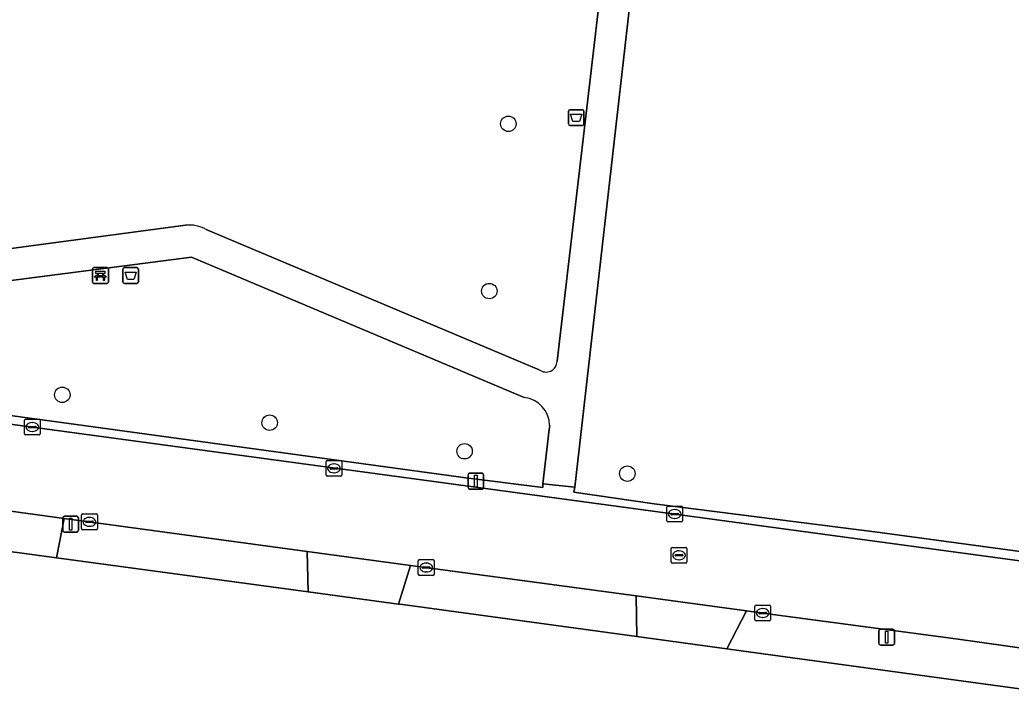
# Model space of a CAD drawing. Extents: x 161692 to 162379, y 380760 to 381678.
# Drawn here: x 162091.1 to 162153.9, y 380866.2 to 380908.3 of the extents above; entities that cross this region are included whole.
import ezdxf

# ---------------------------------------------------------------- set-up
doc = ezdxf.new("R2010")
doc.units = 0
for name, color, linetype in [('IMGEO_Afvalbak', 7, 'Continuous'), ('IMGEO_Bank', 7, 'Continuous'), ('IMGEO_Boom', 7, 'Continuous'), ('IMGEO_Erf', 7, 'Continuous'), ('IMGEO_Groenvoorziening', 7, 'Continuous'), ('IMGEO_Kolk', 7, 'Continuous'), ('IMGEO_Lichtmast', 7, 'Continuous'), ('IMGEO_Rijbaan_lokaal_open', 7, 'Continuous'), ('IMGEO_Rioolput', 7, 'Continuous'), ('IMGEO_Voetpad_gesloten', 7, 'Continuous'), ('IMGEO_Voetpad_open', 7, 'Continuous')]:
    doc.layers.add(name, color=color, linetype=linetype)

msp = doc.modelspace()

# ---------------------------------------------------------------- linework, layer by layer
at = {"layer": 'IMGEO_Afvalbak'}
for p, q in [((162125.953, 380902.594), (162126.743, 380902.594)), ((162126.743, 380902.594), (162125.953, 380902.594)), ((162125.853, 380901.694), (162125.853, 380902.494)), ((162125.853, 380902.494), (162125.853, 380901.694)), ((162126.843, 380902.494), (162126.843, 380901.694)), ((162126.843, 380901.694), (162126.843, 380902.494)), ((162126.743, 380901.594), (162125.953, 380901.594)), ((162125.953, 380901.594), (162126.743, 380901.594)), ((162097.725, 380892.599), (162098.515, 380892.599)), ((162098.515, 380892.599), (162097.725, 380892.599)), ((162097.625, 380891.699), (162097.625, 380892.499)), ((162097.625, 380892.499), (162097.625, 380891.699)), ((162098.615, 380892.499), (162098.615, 380891.699)), ((162098.615, 380891.699), (162098.615, 380892.499)), ((162098.515, 380891.599), (162097.725, 380891.599)), ((162097.725, 380891.599), (162098.515, 380891.599))]:
    msp.add_line(p, q, dxfattribs=at)
for points in [[(162125.996, 380902.308), (162126.7, 380902.308), (162126.551, 380901.838), (162126.145, 380901.838), (162125.996, 380902.308)], [(162097.768, 380892.313), (162098.472, 380892.313), (162098.323, 380891.843), (162097.917, 380891.843), (162097.768, 380892.313)]]:
    msp.add_lwpolyline(points, dxfattribs=at)
for centre, start, end in [((162125.953, 380902.494), 90, 180), ((162125.953, 380902.494), 90, 180), ((162126.743, 380902.494), 0, 90), ((162126.743, 380902.494), 360, 90), ((162125.953, 380901.694), 180, 270), ((162125.953, 380901.694), 180, 270), ((162126.743, 380901.694), 270, 0), ((162126.743, 380901.694), 270, 0), ((162097.725, 380892.499), 90, 180), ((162097.725, 380892.499), 90, 180), ((162098.515, 380892.499), 0, 90), ((162098.515, 380892.499), 360, 90), ((162097.725, 380891.699), 180, 270), ((162097.725, 380891.699), 180, 270), ((162098.515, 380891.699), 270, 0), ((162098.515, 380891.699), 270, 0)]:
    msp.add_arc(centre, 0.1, start, end, dxfattribs=at)
at = {"layer": 'IMGEO_Bank'}
for p, q in [((162095.784, 380892.597), (162096.625, 380892.597)), ((162096.625, 380892.597), (162095.784, 380892.597)), ((162095.709, 380891.672), (162095.709, 380892.513)), ((162095.709, 380892.513), (162095.709, 380891.672)), ((162096.406, 380891.995), (162096.013, 380891.995)), ((162096.018, 380892.103), (162096.018, 380892.209)), ((162096.062, 380892.209), (162096.062, 380892.103)), ((162096.35, 380892.215), (162096.068, 380892.215)), ((162096.068, 380892.097), (162096.35, 380892.097)), ((162096.356, 380892.103), (162096.356, 380892.209)), ((162096.4, 380892.209), (162096.4, 380892.103)), ((162096.709, 380892.522), (162096.709, 380891.681)), ((162096.709, 380891.681), (162096.709, 380892.522)), ((162096.634, 380891.597), (162095.793, 380891.597)), ((162095.793, 380891.597), (162096.634, 380891.597))]:
    msp.add_line(p, q, dxfattribs=at)
for points in [[(162095.956, 380891.995), (162095.814, 380891.995), (162095.926, 380892.097), (162096.012, 380892.097)], [(162096.012, 380892.215), (162095.926, 380892.215), (162095.926, 380892.376), (162096.489, 380892.376), (162096.489, 380892.215), (162096.406, 380892.215)], [(162096.006, 380891.988), (162096.006, 380891.781), (162095.963, 380891.781), (162095.963, 380891.988)], [(162096.406, 380892.097), (162096.489, 380892.097), (162096.601, 380891.995), (162096.462, 380891.995)], [(162096.456, 380891.988), (162096.456, 380891.781), (162096.412, 380891.781), (162096.412, 380891.988)]]:
    msp.add_lwpolyline(points, dxfattribs=at)
for centre, radius, start, end in [((162095.787, 380892.519), 0.0779, 92.4484, 184.28452), ((162095.787, 380892.519), 0.0779, 92.4484, 184.28452), ((162096.631, 380892.519), 0.0779, 2.4484, 94.28452), ((162096.631, 380892.519), 0.0779, 2.4484, 94.28452), ((162095.956, 380891.988), 0.00671, 2.89567, 87.10433), ((162096.013, 380891.988), 0.00671, 92.89567, 177.10433), ((162096.011, 380892.208), 0.00671, 2.89567, 87.10433), ((162096.011, 380892.104), 0.00671, 272.89567, 357.10433), ((162096.068, 380892.208), 0.00671, 92.89567, 177.10433), ((162096.068, 380892.104), 0.00671, 182.89567, 267.10433), ((162096.35, 380892.208), 0.00671, 2.89567, 87.10433), ((162096.35, 380892.104), 0.00671, 272.89567, 357.10433), ((162096.407, 380892.208), 0.00671, 92.89567, 177.10433), ((162096.407, 380892.104), 0.00671, 182.89567, 267.10433), ((162096.405, 380891.988), 0.00671, 2.89567, 87.10433), ((162096.462, 380891.988), 0.00671, 92.89567, 177.10433), ((162095.787, 380891.675), 0.0779, 182.4484, 274.28452), ((162095.787, 380891.675), 0.0779, 182.4484, 274.28452), ((162096.631, 380891.675), 0.0779, 272.4484, 4.28452), ((162096.631, 380891.675), 0.0779, 272.4484, 4.28452)]:
    msp.add_arc(centre, radius, start, end, dxfattribs=at)
at = {"layer": 'IMGEO_Boom'}
for centre in [(162122.054, 380901.7), (162120.846, 380891.111), (162093.792, 380884.546), (162106.93, 380882.779), (162119.28, 380880.971), (162129.591, 380879.557)]:
    msp.add_circle(centre, 0.489, dxfattribs=at)
at = {"layer": 'IMGEO_Erf'}
msp.add_lwpolyline([(162160.671, 380850.541), (162162.074, 380861.396), (162158.831, 380865.336), (162152.746, 380866.172), (162136.812, 380868.339), (162135.902, 380868.463), (162130.186, 380869.241), (162115.336, 380871.262), (162115.097, 380871.294), (162109.365, 380872.07), (162093.416, 380874.228), (162087.325, 380875.053), (162086.739, 380875.132), (162073.007, 380876.986), (162066.314, 380877.889), (162065.805, 380877.958), (162044.913, 380880.698), (162044.281, 380880.777)], dxfattribs=at)
at = {"layer": 'IMGEO_Groenvoorziening'}
for points in [[(162125.143, 380886.667), (162128.726, 380917.341), (162128.756, 380917.601), (162127.938, 380917.699), (162124.922, 380918.06)], [(162179.111, 380876.785), (162181.716, 380899.182), (162170.889, 380900.442), (162162.923, 380912.217), (162130.514, 380915.971), (162126.267, 380878.692), (162126.199, 380878.375), (162131.289, 380877.654), (162145.584, 380875.831), (162156.037, 380874.407), (162163.634, 380873.357), (162172.879, 380872.08)], [(162045.828, 380901.384), (162046.149, 380896.045), (162050.11, 380896.045), (162051.551, 380895.444), (162052.807, 380888.348), (162060.512, 380887.33), (162092.654, 380882.935), (162119.354, 380879.284), (162124.228, 380878.67), (162124.242, 380878.904), (162124.64, 380882.344), (162124.67, 380882.601)], [(162088.314, 380893.507), (162101.599, 380895.276)], [(162102.906, 380895.005), (162123.998, 380886.134)], [(162123.059, 380884.375), (162101.969, 380893.255), (162087.912, 380891.433)]]:
    msp.add_lwpolyline(points, dxfattribs=at)
for centre, radius, start, end in [((162101.859, 380893.244), 2.048, 59.26876, 97.30322), ((162124.434, 380886.695), 0.71, 232.16636, 357.75781), ((162122.867, 380882.582), 1.803, 0.60738, 83.87888)]:
    msp.add_arc(centre, radius, start, end, dxfattribs=at)
at = {"layer": 'IMGEO_Kolk'}
for p, q in [((162091.395, 380882.078), (162091.395, 380882.93)), ((162091.47, 380883.004), (162092.322, 380883.004)), ((162091.654, 380882.498), (162091.654, 380882.51)), ((162091.697, 380882.547), (162092.095, 380882.547)), ((162091.883, 380882.784), (162091.908, 380882.784)), ((162092.138, 380882.51), (162092.138, 380882.498)), ((162092.396, 380882.93), (162092.396, 380882.078)), ((162092.322, 380882.004), (162091.47, 380882.004)), ((162092.092, 380882.461), (162091.694, 380882.461)), ((162091.906, 380882.224), (162091.881, 380882.224)), ((162110.502, 380879.462), (162110.502, 380880.314)), ((162110.577, 380880.388), (162111.429, 380880.388)), ((162110.99, 380880.168), (162111.015, 380880.168)), ((162111.503, 380880.314), (162111.503, 380879.462)), ((162111.429, 380879.388), (162110.577, 380879.388)), ((162110.761, 380879.882), (162110.761, 380879.894)), ((162111.199, 380879.845), (162110.801, 380879.845)), ((162110.804, 380879.931), (162111.202, 380879.931)), ((162111.013, 380879.608), (162110.988, 380879.608)), ((162111.245, 380879.894), (162111.245, 380879.882)), ((162132.166, 380877.497), (162133.018, 380877.497)), ((162095.011, 380876.077), (162095.011, 380876.929)), ((162095.086, 380877.003), (162095.938, 380877.003)), ((162096.012, 380876.929), (162096.012, 380876.077)), ((162132.091, 380876.571), (162132.091, 380877.423)), ((162132.35, 380876.991), (162132.35, 380877.003)), ((162132.788, 380876.954), (162132.39, 380876.954)), ((162132.393, 380877.04), (162132.791, 380877.04)), ((162132.579, 380877.277), (162132.604, 380877.277)), ((162132.834, 380877.003), (162132.834, 380876.991)), ((162133.092, 380877.423), (162133.092, 380876.571)), ((162095.27, 380876.497), (162095.27, 380876.509)), ((162095.708, 380876.46), (162095.31, 380876.46)), ((162095.313, 380876.546), (162095.711, 380876.546)), ((162095.522, 380876.223), (162095.497, 380876.223)), ((162095.499, 380876.783), (162095.524, 380876.783)), ((162095.754, 380876.509), (162095.754, 380876.497)), ((162133.018, 380876.497), (162132.166, 380876.497)), ((162132.602, 380876.717), (162132.577, 380876.717)), ((162095.938, 380876.003), (162095.086, 380876.003)), ((162116.348, 380873.185), (162116.348, 380874.037)), ((162116.423, 380874.111), (162117.275, 380874.111)), ((162116.836, 380873.891), (162116.861, 380873.891)), ((162117.349, 380874.037), (162117.349, 380873.185)), ((162117.275, 380873.111), (162116.423, 380873.111)), ((162116.607, 380873.605), (162116.607, 380873.617)), ((162117.045, 380873.568), (162116.647, 380873.568)), ((162116.65, 380873.654), (162117.048, 380873.654)), ((162116.859, 380873.331), (162116.834, 380873.331)), ((162117.091, 380873.617), (162117.091, 380873.605)), ((162137.744, 380871.232), (162138.596, 380871.232)), ((162137.669, 380870.306), (162137.669, 380871.158)), ((162137.928, 380870.726), (162137.928, 380870.738)), ((162138.366, 380870.689), (162137.968, 380870.689)), ((162137.971, 380870.775), (162138.369, 380870.775)), ((162138.157, 380871.012), (162138.182, 380871.012)), ((162138.412, 380870.738), (162138.412, 380870.726)), ((162138.67, 380871.158), (162138.67, 380870.306)), ((162138.596, 380870.232), (162137.744, 380870.232)), ((162138.18, 380870.452), (162138.155, 380870.452))]:
    msp.add_line(p, q, dxfattribs=at)
for points in [[(162091.395, 380882.078), (162091.395, 380882.93)], [(162091.47, 380883.004), (162092.322, 380883.004)], [(162092.396, 380882.93), (162092.396, 380882.078)], [(162092.322, 380882.004), (162091.47, 380882.004)], [(162110.502, 380879.462), (162110.502, 380880.314)], [(162110.577, 380880.388), (162111.429, 380880.388)], [(162111.503, 380880.314), (162111.503, 380879.462)], [(162111.429, 380879.388), (162110.577, 380879.388)], [(162132.166, 380877.497), (162133.018, 380877.497)], [(162095.011, 380876.077), (162095.011, 380876.929)], [(162095.086, 380877.003), (162095.938, 380877.003)], [(162096.012, 380876.929), (162096.012, 380876.077)], [(162132.091, 380876.571), (162132.091, 380877.423)], [(162133.092, 380877.423), (162133.092, 380876.571)], [(162133.018, 380876.497), (162132.166, 380876.497)], [(162095.938, 380876.003), (162095.086, 380876.003)], [(162116.348, 380873.185), (162116.348, 380874.037)], [(162116.423, 380874.111), (162117.275, 380874.111)], [(162117.349, 380874.037), (162117.349, 380873.185)], [(162117.275, 380873.111), (162116.423, 380873.111)], [(162137.744, 380871.232), (162138.596, 380871.232)], [(162137.669, 380870.306), (162137.669, 380871.158)], [(162138.67, 380871.158), (162138.67, 380870.306)], [(162138.596, 380870.232), (162137.744, 380870.232)]]:
    msp.add_lwpolyline(points, dxfattribs=at)
for centre, radius, start, end in [((162091.472, 380882.928), 0.0765, 91.55205, 178.44795), ((162091.472, 380882.928), 0.0765, 91.55205, 178.44795), ((162091.694, 380882.507), 0.0403, 85.87752, 175.75265), ((162091.691, 380882.497), 0.0366, 178.93798, 274.71019), ((162092.095, 380882.504), 0.043, 264.86636, 352.45326), ((162092.099, 380882.509), 0.0386, 1.73085, 96.63898), ((162092.32, 380882.928), 0.0765, 1.55205, 88.44795), ((162092.32, 380882.928), 0.0765, 1.55205, 88.44795), ((162091.472, 380882.08), 0.0765, 181.55205, 268.44795), ((162091.472, 380882.08), 0.0765, 181.55205, 268.44795), ((162092.32, 380882.08), 0.0765, 271.55205, 358.44795), ((162092.32, 380882.08), 0.0765, 271.55205, 358.44795), ((162110.579, 380880.312), 0.0765, 91.55205, 178.44795), ((162110.579, 380880.312), 0.0765, 91.55205, 178.44795), ((162111.427, 380880.312), 0.0765, 1.55205, 88.44795), ((162111.427, 380880.312), 0.0765, 1.55205, 88.44795), ((162110.579, 380879.464), 0.0765, 181.55205, 268.44795), ((162110.579, 380879.464), 0.0765, 181.55205, 268.44795), ((162110.801, 380879.891), 0.0403, 85.87752, 175.75265), ((162110.798, 380879.881), 0.0366, 178.93798, 274.71019), ((162111.202, 380879.888), 0.043, 264.86636, 352.45326), ((162111.206, 380879.893), 0.0386, 1.73085, 96.63898), ((162111.427, 380879.464), 0.0765, 271.55205, 358.44795), ((162111.427, 380879.464), 0.0765, 271.55205, 358.44795), ((162132.168, 380877.421), 0.0765, 91.55205, 178.44795), ((162132.168, 380877.421), 0.0765, 91.55205, 178.44795), ((162133.016, 380877.421), 0.0765, 1.55205, 88.44795), ((162133.016, 380877.421), 0.0765, 1.55205, 88.44795), ((162095.088, 380876.927), 0.0765, 91.55205, 178.44795), ((162095.088, 380876.927), 0.0765, 91.55205, 178.44795), ((162095.936, 380876.927), 0.0765, 1.55205, 88.44795), ((162095.936, 380876.927), 0.0765, 1.55205, 88.44795), ((162132.39, 380877), 0.0403, 85.87752, 175.75265), ((162132.387, 380876.99), 0.0366, 178.93798, 274.71019), ((162132.791, 380876.997), 0.043, 264.86636, 352.45326), ((162132.795, 380877.002), 0.0386, 1.73085, 96.63898), ((162095.31, 380876.506), 0.0403, 85.87752, 175.75265), ((162095.307, 380876.496), 0.0366, 178.93798, 274.71019), ((162095.711, 380876.503), 0.043, 264.86636, 352.45326), ((162095.715, 380876.508), 0.0386, 1.73085, 96.63898), ((162132.168, 380876.573), 0.0765, 181.55205, 268.44795), ((162132.168, 380876.573), 0.0765, 181.55205, 268.44795), ((162133.016, 380876.573), 0.0765, 271.55205, 358.44795), ((162133.016, 380876.573), 0.0765, 271.55205, 358.44795), ((162095.088, 380876.079), 0.0765, 181.55205, 268.44795), ((162095.088, 380876.079), 0.0765, 181.55205, 268.44795), ((162095.936, 380876.079), 0.0765, 271.55205, 358.44795), ((162095.936, 380876.079), 0.0765, 271.55205, 358.44795), ((162116.425, 380874.035), 0.0765, 91.55205, 178.44795), ((162116.425, 380874.035), 0.0765, 91.55205, 178.44795), ((162117.273, 380874.035), 0.0765, 1.55205, 88.44795), ((162117.273, 380874.035), 0.0765, 1.55205, 88.44795), ((162116.425, 380873.187), 0.0765, 181.55205, 268.44795), ((162116.425, 380873.187), 0.0765, 181.55205, 268.44795), ((162116.647, 380873.614), 0.0403, 85.87752, 175.75265), ((162116.644, 380873.604), 0.0366, 178.93798, 274.71019), ((162117.048, 380873.611), 0.043, 264.86636, 352.45326), ((162117.052, 380873.616), 0.0386, 1.73085, 96.63898), ((162117.273, 380873.187), 0.0765, 271.55205, 358.44795), ((162117.273, 380873.187), 0.0765, 271.55205, 358.44795), ((162137.746, 380871.156), 0.0765, 91.55205, 178.44795), ((162137.746, 380871.156), 0.0765, 91.55205, 178.44795), ((162138.594, 380871.156), 0.0765, 1.55205, 88.44795), ((162138.594, 380871.156), 0.0765, 1.55205, 88.44795), ((162137.968, 380870.735), 0.0403, 85.87752, 175.75265), ((162137.965, 380870.725), 0.0366, 178.93798, 274.71019), ((162138.369, 380870.732), 0.043, 264.86636, 352.45326), ((162138.373, 380870.737), 0.0386, 1.73085, 96.63898), ((162137.746, 380870.308), 0.0765, 181.55205, 268.44795), ((162137.746, 380870.308), 0.0765, 181.55205, 268.44795), ((162138.594, 380870.308), 0.0765, 271.55205, 358.44795), ((162138.594, 380870.308), 0.0765, 271.55205, 358.44795)]:
    msp.add_arc(centre, radius, start, end, dxfattribs=at)
for centre, major_axis, ratio, start_param, end_param in [((162091.882, 380882.504), (-0.387, 0.002), 0.722429, 4.712389, 7.853982), ((162091.907, 380882.504), (-0.39, 0.002), 0.717154, 1.570796, 4.712389), ((162110.989, 380879.888), (-0.387, 0.002), 0.722429, 4.712389, 7.853982), ((162111.014, 380879.888), (-0.39, 0.002), 0.717154, 1.570796, 4.712389), ((162132.578, 380876.997), (-0.387, 0.002), 0.722429, 4.712389, 7.853982), ((162132.603, 380876.997), (-0.39, 0.002), 0.717154, 1.570796, 4.712389), ((162095.498, 380876.503), (-0.387, 0.002), 0.722429, 4.712389, 7.853982), ((162095.523, 380876.503), (-0.39, 0.002), 0.717154, 1.570796, 4.712389), ((162116.835, 380873.611), (-0.387, 0.002), 0.722429, 4.712389, 7.853982), ((162116.86, 380873.611), (-0.39, 0.002), 0.717154, 1.570796, 4.712389), ((162138.156, 380870.732), (-0.387, 0.002), 0.722429, 4.712389, 7.853982), ((162138.181, 380870.732), (-0.39, 0.002), 0.717154, 1.570796, 4.712389)]:
    msp.add_ellipse(centre, major_axis=major_axis, ratio=ratio, start_param=start_param, end_param=end_param, dxfattribs=at)
at = {"layer": 'IMGEO_Lichtmast'}
for p, q in [((162119.497, 380878.676), (162119.497, 380879.476)), ((162119.497, 380879.476), (162119.497, 380878.676)), ((162119.597, 380879.576), (162120.387, 380879.576)), ((162120.387, 380879.576), (162119.597, 380879.576)), ((162120.487, 380879.476), (162120.487, 380878.676)), ((162120.487, 380878.676), (162120.487, 380879.476)), ((162120.387, 380878.576), (162119.597, 380878.576)), ((162119.597, 380878.576), (162120.387, 380878.576)), ((162093.924, 380876.853), (162094.714, 380876.853)), ((162094.714, 380876.853), (162093.924, 380876.853)), ((162093.824, 380875.953), (162093.824, 380876.753)), ((162093.824, 380876.753), (162093.824, 380875.953)), ((162094.814, 380876.753), (162094.814, 380875.953)), ((162094.814, 380875.953), (162094.814, 380876.753)), ((162094.714, 380875.853), (162093.924, 380875.853)), ((162093.924, 380875.853), (162094.714, 380875.853)), ((162145.526, 380868.807), (162145.526, 380869.607)), ((162145.526, 380869.607), (162145.526, 380868.807)), ((162145.626, 380869.707), (162146.416, 380869.707)), ((162146.416, 380869.707), (162145.626, 380869.707)), ((162146.516, 380869.607), (162146.516, 380868.807)), ((162146.516, 380868.807), (162146.516, 380869.607)), ((162146.416, 380868.707), (162145.626, 380868.707)), ((162145.626, 380868.707), (162146.416, 380868.707))]:
    msp.add_line(p, q, dxfattribs=at)
for points in [[(162119.917, 380879.451), (162120.067, 380879.451), (162120.067, 380878.701), (162119.917, 380878.701), (162119.917, 380879.451)], [(162094.244, 380876.728), (162094.394, 380876.728), (162094.394, 380875.978), (162094.244, 380875.978), (162094.244, 380876.728)], [(162145.946, 380869.582), (162146.096, 380869.582), (162146.096, 380868.832), (162145.946, 380868.832), (162145.946, 380869.582)]]:
    msp.add_lwpolyline(points, dxfattribs=at)
for centre, start, end in [((162119.597, 380879.476), 90, 180), ((162119.597, 380879.476), 90, 180), ((162120.387, 380879.476), 0, 90), ((162120.387, 380879.476), 360, 90), ((162119.597, 380878.676), 180, 270), ((162119.597, 380878.676), 180, 270), ((162120.387, 380878.676), 270, 0), ((162120.387, 380878.676), 270, 0), ((162093.924, 380876.753), 90, 180), ((162093.924, 380876.753), 90, 180), ((162094.714, 380876.753), 0, 90), ((162094.714, 380876.753), 360, 90), ((162093.924, 380875.953), 180, 270), ((162093.924, 380875.953), 180, 270), ((162094.714, 380875.953), 270, 0), ((162094.714, 380875.953), 270, 0), ((162145.626, 380869.607), 90, 180), ((162145.626, 380869.607), 90, 180), ((162146.416, 380869.607), 0, 90), ((162146.416, 380869.607), 360, 90), ((162145.626, 380868.807), 180, 270), ((162145.626, 380868.807), 180, 270), ((162146.416, 380868.807), 270, 0), ((162146.416, 380868.807), 270, 0)]:
    msp.add_arc(centre, 0.1, start, end, dxfattribs=at)
at = {"layer": 'IMGEO_Rijbaan_lokaal_open'}
msp.add_lwpolyline([(162048.989, 380882.779), (162066.177, 380880.475), (162066.61, 380880.416), (162074.022, 380879.413), (162086.972, 380877.66), (162093.903, 380876.722), (162109.31, 380874.634), (162115.858, 380873.747), (162130.159, 380871.815), (162137.142, 380870.872), (162138.17, 380870.733), (162150.394, 380869.088), (162158.496, 380867.964), (162162.848, 380867.367), (162169.904, 380866.398), (162170.61, 380871.806), (162163.55, 380872.779), (162154.919, 380873.969), (162091.896, 380882.503), (162058.39, 380887.022), (162030.224, 380890.812)], dxfattribs=at)
at = {"layer": 'IMGEO_Rioolput'}
for p, q in [((162132.367, 380873.962), (162132.367, 380874.814)), ((162132.442, 380874.888), (162133.294, 380874.888)), ((162132.626, 380874.382), (162132.626, 380874.394)), ((162133.064, 380874.345), (162132.666, 380874.345)), ((162132.669, 380874.431), (162133.067, 380874.431)), ((162132.855, 380874.668), (162132.88, 380874.668)), ((162133.11, 380874.394), (162133.11, 380874.382)), ((162133.368, 380874.814), (162133.368, 380873.962)), ((162133.294, 380873.888), (162132.442, 380873.888)), ((162132.878, 380874.108), (162132.853, 380874.108))]:
    msp.add_line(p, q, dxfattribs=at)
for points in [[(162132.367, 380873.962), (162132.367, 380874.814)], [(162132.442, 380874.888), (162133.294, 380874.888)], [(162133.368, 380874.814), (162133.368, 380873.962)], [(162133.294, 380873.888), (162132.442, 380873.888)]]:
    msp.add_lwpolyline(points, dxfattribs=at)
for centre, radius, start, end in [((162132.444, 380874.812), 0.0765, 91.55205, 178.44795), ((162132.444, 380874.812), 0.0765, 91.55205, 178.44795), ((162132.666, 380874.391), 0.0403, 85.87752, 175.75265), ((162132.663, 380874.381), 0.0366, 178.93798, 274.71019), ((162133.067, 380874.388), 0.043, 264.86636, 352.45326), ((162133.071, 380874.393), 0.0386, 1.73085, 96.63898), ((162133.292, 380874.812), 0.0765, 1.55205, 88.44795), ((162133.292, 380874.812), 0.0765, 1.55205, 88.44795), ((162132.444, 380873.964), 0.0765, 181.55205, 268.44795), ((162132.444, 380873.964), 0.0765, 181.55205, 268.44795), ((162133.292, 380873.964), 0.0765, 271.55205, 358.44795), ((162133.292, 380873.964), 0.0765, 271.55205, 358.44795)]:
    msp.add_arc(centre, radius, start, end, dxfattribs=at)
for centre, major_axis, ratio, start_param, end_param in [((162132.854, 380874.388), (-0.387, 0.002), 0.722429, 4.712389, 7.853982), ((162132.879, 380874.388), (-0.39, 0.002), 0.717154, 1.570796, 4.712389)]:
    msp.add_ellipse(centre, major_axis=major_axis, ratio=ratio, start_param=start_param, end_param=end_param, dxfattribs=at)
at = {"layer": 'IMGEO_Voetpad_gesloten'}
for points in [[(162124.67, 380882.601), (162124.64, 380882.344), (162124.242, 380878.904), (162126.267, 380878.692), (162130.514, 380915.971), (162130.645, 380917.122), (162128.726, 380917.341), (162125.143, 380886.667)], [(162101.599, 380895.276), (162088.314, 380893.507)], [(162123.998, 380886.134), (162102.906, 380895.005)], [(162087.912, 380891.433), (162101.969, 380893.255), (162123.059, 380884.375)]]:
    msp.add_lwpolyline(points, dxfattribs=at)
for centre, radius, start, end in [((162101.859, 380893.244), 2.048, 59.26876, 97.30322), ((162124.434, 380886.695), 0.71, 232.16636, 357.75781), ((162122.867, 380882.582), 1.803, 0.60738, 83.87888)]:
    msp.add_arc(centre, radius, start, end, dxfattribs=at)
at = {"layer": 'IMGEO_Voetpad_open'}
msp.add_lwpolyline([(162030.224, 380890.812), (162058.39, 380887.022), (162091.896, 380882.503), (162154.919, 380873.969), (162163.55, 380872.779), (162170.61, 380871.806), (162172.232, 380871.583), (162172.446, 380871.543), (162172.879, 380872.08), (162163.634, 380873.357), (162156.037, 380874.407), (162145.584, 380875.831), (162131.289, 380877.654), (162126.199, 380878.375), (162126.267, 380878.692), (162124.242, 380878.904), (162124.228, 380878.67), (162119.354, 380879.284), (162092.654, 380882.935), (162060.512, 380887.33), (162052.807, 380888.348), (162037.112, 380890.421)], dxfattribs=at)
for points in [[(162086.972, 380877.66), (162087.325, 380875.053), (162093.416, 380874.228), (162093.903, 380876.722)], [(162109.365, 380872.07), (162109.31, 380874.634), (162093.903, 380876.722), (162093.416, 380874.228)], [(162109.31, 380874.634), (162109.365, 380872.07), (162115.097, 380871.294), (162115.858, 380873.747)], [(162115.858, 380873.747), (162115.097, 380871.294), (162115.336, 380871.262), (162130.186, 380869.241), (162130.159, 380871.815)], [(162130.159, 380871.815), (162130.186, 380869.241), (162135.902, 380868.463), (162137.142, 380870.872)], [(162169.904, 380866.398), (162162.848, 380867.367), (162158.496, 380867.964), (162150.394, 380869.088), (162138.17, 380870.733), (162137.142, 380870.872), (162135.902, 380868.463), (162136.812, 380868.339), (162152.746, 380866.172), (162158.831, 380865.336), (162162.074, 380861.396), (162163.985, 380862.722), (162168.994, 380862.001), (162169.299, 380861.974), (162169.749, 380865.211)]]:
    msp.add_lwpolyline(points, close=True, dxfattribs=at)

doc.saveas('drawing.dxf')
